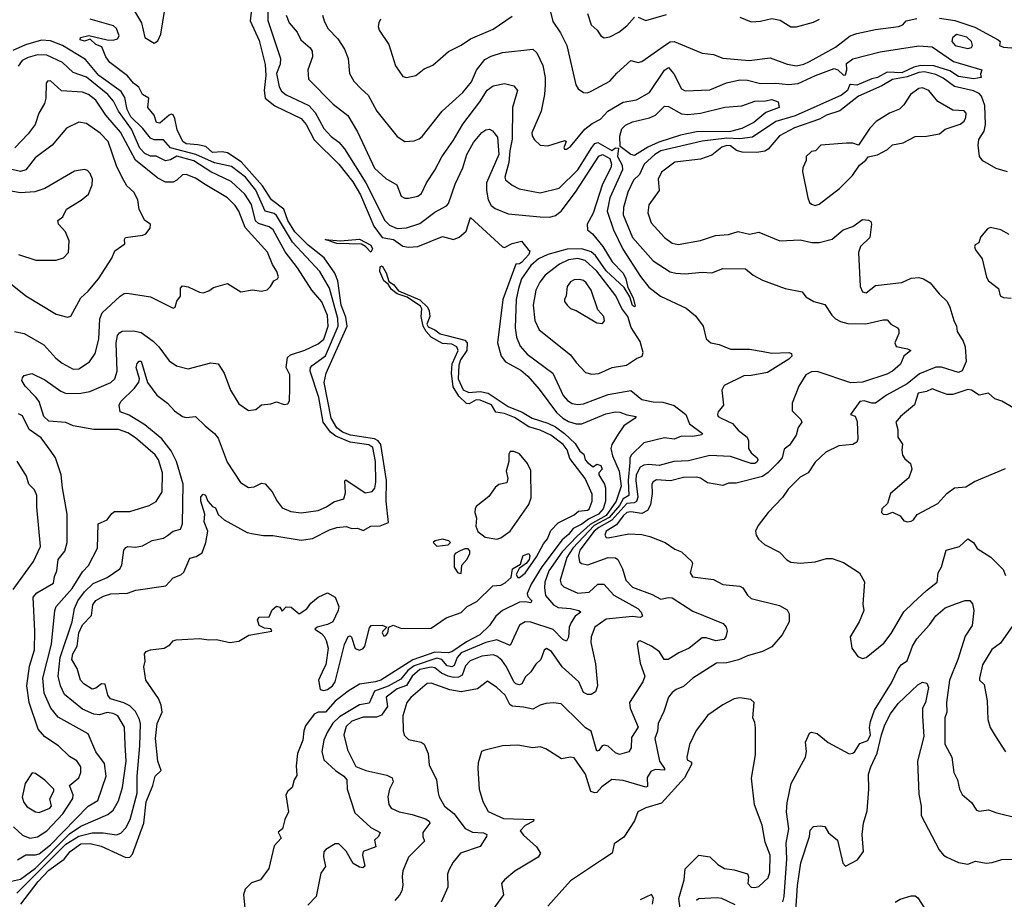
# Model space of a CAD drawing. Extents: x 1552294 to 1694791, y 811929 to 917222.
# Tile 305 of 643: x 1604141 to 1609369, y 889821 to 894491. Entities that reach past the tile are written whole.
import ezdxf

# ---------------------------------------------------------------- set-up
doc = ezdxf.new("R2010")
doc.units = 0

msp = doc.modelspace()

# ---------------------------------------------------------------- linework, layer by layer
at = {"layer": '0CON10XD'}
for points in [[(1604745.5, 894545), (1604787.1, 894475), (1604805, 894396.5), (1604855, 894366), (1604875, 894378.8), (1604890.6, 894415), (1604911.1, 894545)], [(1605371, 894545), (1605364.3, 894485), (1605411.5, 894381.5), (1605444.3, 894254.3), (1605447.2, 894195), (1605438.4, 894115), (1605444.3, 894075), (1605494.6, 894034.6), (1605635, 893966.5), (1605662.3, 893935), (1605705, 893853.1), (1605835, 893724.3), (1605910.4, 893630.4), (1605951.2, 893561.2), (1606021.8, 893395), (1606065, 893335.2), (1606125, 893325.1), (1606175, 893288.8), (1606205, 893283.4), (1606255, 893287.4), (1606385, 893340.8), (1606445, 893324.5), (1606474.1, 893335.9), (1606512.2, 893367.8), (1606535, 893441.2), (1606705, 893285.3), (1606715, 893281.2), (1606755, 893303.5), (1606805, 893315.6), (1606840.7, 893270.7), (1606850, 893265), (1606844.2, 893245), (1606805, 893201.4), (1606795, 893194.7), (1606775, 893194), (1606705.5, 893005), (1606678.1, 892775), (1606696.8, 892705), (1606720, 892675), (1606801.1, 892631.1), (1606838.5, 892598.5), (1606899.5, 892529.5), (1606990.4, 892405), (1607024.2, 892375), (1607055, 892358), (1607095, 892344.8), (1607125, 892345.7), (1607252.2, 892397.8), (1607305, 892408.7), (1607327.9, 892407.9), (1607365, 892393.2), (1607413.3, 892385), (1607408.8, 892375), (1607348.9, 892335), (1607318.5, 892291.5), (1607284.1, 892235), (1607278.9, 892215), (1607289.2, 892175), (1607323.3, 892095), (1607333.8, 892015), (1607308.4, 891935), (1607255, 891859.4), (1607169.6, 891810.4), (1607101, 891749), (1607021.1, 891665), (1606950.4, 891565), (1606928.9, 891505), (1606926.7, 891475), (1606933.4, 891433.4), (1606975, 891384), (1607000.4, 891370.4), (1607065, 891365.6), (1607110, 891355), (1607120.8, 891345), (1607090, 891325), (1607068.5, 891291.5), (1607059.1, 891265), (1607055, 891212.5), (1607045, 891191.2), (1607025, 891201.1), (1606973.2, 891253.2), (1606855, 891293.2), (1606823.8, 891295), (1606795, 891275.6), (1606745, 891169.4), (1606675, 891198.4), (1606615, 891184.8), (1606485, 891129.5), (1606463.2, 891105), (1606446.9, 891063.1), (1606435, 891054.6), (1606411.1, 891061.1), (1606382.4, 891095), (1606355, 891102), (1606235, 891061.1), (1606202.1, 891035), (1606165, 890989.3), (1606097.2, 890952.8), (1606024.4, 890925.6), (1605996.9, 890863.1), (1605945, 890853.4), (1605839.5, 890790.5), (1605803.8, 890756.2), (1605772.6, 890707.4), (1605756.5, 890665), (1605744.3, 890605), (1605755, 890561.6), (1605817.9, 890505), (1605861.8, 890475), (1605877.5, 890455), (1605879.5, 890405), (1605919.8, 890279.8), (1606005, 890202.3), (1606055, 890176.2), (1606046.7, 890155), (1606024.4, 890135), (1606031.1, 890098.9), (1605964.4, 890075), (1605960.6, 890055), (1605973.9, 889996.1), (1605962.3, 889987.7), (1605945, 889991.2), (1605911.8, 890011.8), (1605875, 890076.2), (1605835, 890115.4), (1605815, 890115.4), (1605765.8, 890085), (1605756.4, 890073.6), (1605753.9, 890046.1), (1605764.2, 889995), (1605739.5, 889960.5), (1605714.4, 889835), (1605670.6, 889789.4)], [(1605458.9, 894555), (1605457.6, 894487.6), (1605526.1, 894285), (1605524.4, 894255), (1605504.8, 894205), (1605517.9, 894135), (1605531.2, 894111.2), (1605555, 894091.6), (1605676.7, 894035), (1605708.8, 893998.8), (1605755, 893913.8), (1605795, 893870.9), (1605835, 893842), (1605866.1, 893806.1), (1605979.3, 893625), (1606079.8, 893425), (1606105, 893399.7), (1606145, 893382), (1606194.2, 893385.8), (1606265, 893410), (1606345, 893470), (1606407.4, 893502.6), (1606417.5, 893515), (1606452.2, 893617.8), (1606494.1, 893705), (1606515.3, 893775), (1606550.9, 893839.1), (1606595, 893892.9), (1606615, 893907.1), (1606635, 893910), (1606651.7, 893901.7), (1606677, 893867), (1606685.2, 893775), (1606619.5, 893625), (1606620, 893585), (1606627.8, 893535), (1606645, 893504.7), (1606665, 893488.8), (1606735, 893460.6), (1606904.8, 893444.8), (1606955, 893443.4), (1606985, 893451.6), (1607015, 893474.7), (1607091.9, 893575), (1607215, 893766.6), (1607235, 893775.6), (1607273.4, 893755), (1607282.5, 893725), (1607278.8, 893705), (1607235, 893617.3), (1607185.1, 893464.9), (1607153.7, 893405), (1607155, 893375.8), (1607182.3, 893355), (1607237.5, 893287.5), (1607285.9, 893205), (1607345.2, 893145), (1607359.9, 893115), (1607369.5, 893069.5), (1607398.9, 893015), (1607408.9, 892971.1), (1607405, 892966.2), (1607395, 892973.3), (1607379.7, 893019.7), (1607349.7, 893069.7), (1607255, 893158.7), (1607198.5, 893238.5), (1607175, 893259.5), (1607125, 893275.4), (1607047.3, 893272.7), (1606945, 893244.2), (1606895, 893221.5), (1606855, 893187.1), (1606805.7, 893115), (1606788.4, 893065), (1606777.6, 893005), (1606771.3, 892855), (1606779.5, 892805), (1606797.4, 892757.4), (1606835, 892716.2), (1606971.2, 892615), (1607026.2, 892496.2), (1607049.4, 892469.4), (1607075, 892453.8), (1607105, 892448.2), (1607135, 892451.3), (1607265, 892501.1), (1607385, 892522.8), (1607443.3, 892475), (1607505, 892461.9), (1607555, 892459.8), (1607615, 892443.5), (1607676.9, 892395), (1607697.3, 892345), (1607767.1, 892295), (1607762.2, 892287.8), (1607715, 892277.4), (1607655, 892280.5), (1607615, 892264.7), (1607565, 892271.2), (1607455, 892243.8), (1607389, 892181), (1607381.2, 892165), (1607380.4, 892140.4), (1607371.7, 892045), (1607374.9, 891965.1), (1607345, 891947.4), (1607325, 891911.8), (1607271.5, 891848.5), (1607191.7, 891805), (1607077.7, 891685), (1607045.2, 891635), (1607010.5, 891515), (1607015.3, 891495), (1607030.1, 891480.1), (1607105, 891446.1), (1607165, 891452.1), (1607210.4, 891495), (1607242.9, 891495), (1607295, 891435.4), (1607423.5, 891365), (1607440.9, 891345), (1607447.8, 891325), (1607435, 891317.3), (1607395, 891323.1), (1607255, 891307.5), (1607193.8, 891266.2), (1607174.7, 891215)], [(1606952.4, 894562.4), (1606971.5, 894481.5), (1607011.9, 894421.9), (1607045.4, 894355), (1607094.3, 894145), (1607106.2, 894125), (1607135, 894104), (1607155, 894103.8), (1607175, 894112), (1607274.4, 894165), (1607311.6, 894208.4), (1607385, 894274.4), (1607424.5, 894264.5), (1607445, 894270), (1607575, 894362), (1607595, 894373.9), (1607615, 894376), (1607765, 894314.4), (1607825, 894307.1), (1607875, 894287.1), (1608014.2, 894274.2), (1608125, 894288.6), (1608215, 894254.6), (1608265, 894246.8), (1608304, 894255), (1608335, 894269.3), (1608473.3, 894345), (1608550.6, 894405), (1608585, 894418.1), (1608685, 894439.6), (1608807.5, 894455), (1608830, 894465), (1608847.5, 894485), (1608905, 894498.5)], [(1605756.8, 892565), (1605768.3, 892615), (1605879, 892865), (1605871.9, 892911.9), (1605848.5, 892975), (1605830.1, 893105), (1605814.9, 893145), (1605757.8, 893227.8), (1605671.9, 893295), (1605601.4, 893365), (1605565.3, 893425), (1605543.3, 893485), (1605477.2, 893535), (1605430.1, 893610.1), (1605316.1, 893736.1), (1605245, 893784), (1605215, 893789.5), (1605165, 893786.6), (1605128.8, 893818.8), (1605086.2, 893826.2), (1605025, 893832.2), (1605006.3, 893845), (1604977, 893907), (1604965, 893967.5), (1604955, 893986.5), (1604945, 893989.6), (1604935, 893984.6), (1604885, 893941.9), (1604866.7, 893945), (1604855.3, 893985), (1604821.8, 894025), (1604825.8, 894075), (1604793.5, 894093.5), (1604773.9, 894133.9), (1604745, 894154.6), (1604712.5, 894192.5), (1604619.2, 894265), (1604598.4, 894295), (1604576.8, 894346.8), (1604545, 894359.2), (1604515, 894388.8), (1604485, 894378.2), (1604462, 894385), (1604462.9, 894397.1), (1604507.1, 894407.1), (1604605, 894383.8), (1604637.3, 894382.7), (1604660.6, 894389.4), (1604668.5, 894405), (1604655, 894444.5), (1604639.4, 894459.4), (1604514.9, 894494.9)], [(1605556.5, 894515), (1605571.1, 894475), (1605614.7, 894424.7), (1605634.3, 894384.3), (1605682.3, 894342.3), (1605692.9, 894325), (1605694.6, 894295), (1605670.6, 894225), (1605673.5, 894175), (1605805, 894043.5), (1605883.5, 893983.5), (1605935, 893895.7), (1606023.9, 893703.9), (1606085, 893647.8), (1606144, 893614), (1606165.4, 893555), (1606185, 893544.2), (1606205, 893543.2), (1606255, 893554.2), (1606275, 893569.1), (1606300, 893625), (1606345, 893692), (1606383, 893763), (1606445, 893851.1), (1606493.3, 893936.7), (1606584.7, 894055), (1606622.1, 894117.9), (1606655, 894140.4), (1606715, 894151.8), (1606765, 894140), (1606783.8, 894115), (1606758.1, 894025), (1606756.2, 893856.2), (1606742.7, 893795), (1606737.7, 893732.3), (1606716.9, 893655), (1606720.9, 893640.9), (1606755, 893612.2), (1606793.5, 893593.5), (1606905, 893572.9), (1607005, 893596.8), (1607105.1, 893694.9), (1607178, 893812), (1607195, 893833.2), (1607210.9, 893839.1), (1607285, 893797.1), (1607305, 893811.6), (1607320, 893810), (1607314.9, 893765), (1607339, 893719), (1607342.3, 893695), (1607273.8, 893545), (1607259.8, 893475), (1607293.8, 893375), (1607343.6, 893273.6), (1607437.1, 893127.1), (1607481, 893071), (1607543.8, 893023.8), (1607679.4, 892959.4), (1607728.3, 892918.3), (1607769.2, 892865), (1607786.6, 892796.6), (1607811.2, 892775), (1607855, 892767.5), (1607915, 892741.5), (1608015, 892741.5), (1608088.9, 892728.9), (1608135, 892721.6), (1608225, 892724.8), (1608239.1, 892719.1), (1608240.2, 892705), (1608225, 892689.5), (1608111.3, 892618.7), (1608025, 892601.5), (1607985, 892599.7), (1607881.7, 892548.3), (1607868.6, 892525), (1607877.5, 892445), (1607850.3, 892409.7), (1607845.8, 892395), (1607850, 892385), (1607866, 892375), (1607925, 892346.9), (1607955, 892312.1), (1608002.7, 892275), (1608009.7, 892255), (1608010.7, 892215), (1608025, 892191.9), (1608055.7, 892165), (1608060, 892155), (1608055, 892141.5), (1608045, 892134.8), (1608025, 892134.4), (1607915, 892171.6), (1607805, 892177.8), (1607691.8, 892148.2), (1607613.6, 892146.4), (1607536.1, 892123.9), (1607480.8, 892129.2), (1607455, 892126.1), (1607435, 892116), (1607414.4, 892075.6), (1607411.5, 892045), (1607423.7, 891956.3), (1607416.1, 891933.9), (1607404.1, 891925.9), (1607365, 891922.3), (1607285.4, 891834.6), (1607215, 891795.6), (1607191.8, 891775), (1607114.1, 891675), (1607107.2, 891647.2), (1607113.4, 891613.4), (1607123.3, 891603.3), (1607157.1, 891597.1), (1607265, 891635.7), (1607304.4, 891634.4), (1607316, 891625), (1607341.5, 891575), (1607358.8, 891515), (1607395, 891478.2), (1607499.2, 891439.2), (1607545, 891414.7), (1607585, 891423.2), (1607605, 891420.9), (1607715, 891350.6), (1607875.5, 891285.5), (1607891.9, 891265), (1607897.5, 891245), (1607890, 891215), (1607878.8, 891201.2), (1607836.3, 891193.7), (1607785, 891208.7), (1607765, 891208.5), (1607695.3, 891154.7), (1607640.1, 891129.9), (1607584.4, 891094.4), (1607563.3, 891095), (1607538.6, 891135), (1607495.8, 891165), (1607435, 891193.3), (1607425, 891190), (1607420, 891175), (1607435.8, 891075), (1607460, 891005), (1607449.2, 890975), (1607378.4, 890865), (1607382, 890835), (1607423.8, 890735), (1607390.1, 890679.9), (1607387.2, 890625), (1607375, 890603.3), (1607325, 890588.9), (1607305, 890599.1), (1607265, 890634.6), (1607245, 890639.6), (1607233.5, 890636.5), (1607215, 890610.5), (1607205, 890608.1), (1607174.4, 890714.4), (1607145, 890732.2), (1607114, 890764), (1607015, 890858), (1606975, 890864.2), (1606935, 890860), (1606905, 890851.9), (1606865, 890830), (1606815, 890841.5), (1606755, 890846.2), (1606743.8, 890855), (1606718.1, 890905), (1606675, 890946), (1606625, 890978.8), (1606570.8, 890939.3), (1606485, 890922), (1606425, 890932.5), (1606325, 890968.5), (1606305, 890966.4), (1606217.8, 890892.2), (1606196.4, 890865), (1606175.4, 890795), (1606177.1, 890715), (1606182.4, 890692.4), (1606205, 890668.6), (1606273.3, 890655), (1606288.1, 890645), (1606308.9, 890595), (1606314.2, 890535), (1606354.4, 890455), (1606363.2, 890386.8), (1606368.1, 890365), (1606396.1, 890316.1), (1606446.6, 890276.6), (1606506.2, 890196.2), (1606545, 890176.9), (1606603.5, 890173.5), (1606621.4, 890165), (1606620, 890155), (1606585, 890102), (1606480.6, 890065), (1606442.8, 890017.2), (1606419.1, 889975), (1606412.2, 889955), (1606414.3, 889885.7), (1606378.6, 889805)], [(1605748.5, 894515), (1605757.5, 894485), (1605777.5, 894445), (1605829.4, 894389.4), (1605864.5, 894335), (1605884.4, 894285), (1605891.9, 894205), (1605914.4, 894165), (1605953.7, 894123.7), (1605990.6, 894090.6), (1606037.3, 894005), (1606145, 893870.8), (1606185, 893844.4), (1606235, 893847.8), (1606262, 893858), (1606278, 893872), (1606384.2, 894005.8), (1606493.8, 894105), (1606538.9, 894161.1), (1606566.3, 894223.7), (1606610.3, 894279.7), (1606645, 894298), (1606705, 894317.5), (1606865, 894334.4), (1606886.5, 894315), (1606918, 894248), (1606930.7, 894185), (1606930.7, 894145), (1606928, 894095), (1606909.7, 894005), (1606860.5, 893890.5), (1606861.8, 893875), (1606873.8, 893853.8), (1606905, 893825.4), (1606945, 893821.5), (1607035, 893850), (1607042.5, 893845), (1607030.7, 893810.7), (1607034, 893804), (1607045, 893804.2), (1607065, 893818.8), (1607140.7, 893909.3), (1607180, 893940), (1607225, 893963.3), (1607264, 894006), (1607345, 894053.3), (1607415, 894066.1), (1607485, 894105.5), (1607565, 894223.4), (1607585, 894236.9), (1607614.4, 894204.4), (1607654.7, 894125), (1607675, 894113.2), (1607805, 894119.3), (1607893.2, 894156.8), (1607965, 894171.6), (1608005, 894171.1), (1608075, 894153.3), (1608155.3, 894154.7), (1608223.3, 894146.7), (1608275, 894151.9), (1608365.4, 894195.4), (1608465, 894232.3), (1608485, 894225.9), (1608515, 894196.1), (1608525, 894197.9), (1608533.4, 894225), (1608531.6, 894258.4), (1608565, 894282.9), (1608709.5, 894320.5), (1608915, 894351.8), (1608985, 894347.8), (1609099.1, 894269.1), (1609250, 894225), (1609243, 894203), (1609246.7, 894185), (1609207.7, 894177.7), (1609125, 894189.6), (1609079.4, 894219.4), (1608995, 894246.9), (1608925, 894247.9), (1608888.8, 894238.8), (1608825, 894210.1), (1608747.2, 894212.8), (1608695, 894184), (1608665, 894177.5), (1608585, 894143.5), (1608552.9, 894147.1), (1608546.3, 894143.7), (1608536.1, 894115), (1608505, 894090.1), (1608258.9, 893981.1), (1608155, 893950.6), (1608031.9, 893868.1), (1607965, 893858.9), (1607895, 893861.9), (1607763.9, 893846.1), (1607545, 893794.9), (1607512.9, 893775), (1607455.8, 893725), (1607431.1, 893668.9), (1607400, 893640), (1607369.8, 893575), (1607346.1, 893495), (1607344.4, 893455), (1607393.9, 893335), (1607505, 893211.5), (1607595, 893153.5), (1607625.5, 893145.5), (1607675, 893142.1), (1607765, 893150.5), (1607815, 893148.2), (1607875, 893170.4), (1607995, 893169.1), (1608035.4, 893135.4), (1608085, 893108.5), (1608205, 893064), (1608295, 893045.8), (1608315, 893020), (1608356.7, 892995), (1608415, 892980), (1608452.4, 892922.4), (1608473.1, 892903.1), (1608498.7, 892888.7), (1608537.9, 892877.9), (1608634, 892876), (1608725, 892897.1), (1608746.9, 892896.9), (1608766.2, 892875), (1608802.5, 892855), (1608808.8, 892845), (1608809.2, 892825), (1608787.5, 892775), (1608795, 892756.2), (1608854.6, 892744.6), (1608872.5, 892735), (1608835, 892705.5), (1608817.2, 892662.8), (1608774.6, 892625), (1608745, 892609.8), (1608615, 892566.9), (1608553.4, 892563.4), (1608375, 892623.6), (1608345, 892621.5), (1608315, 892606.1), (1608277.8, 892545), (1608241.6, 892455), (1608242.5, 892415), (1608288.6, 892368.6), (1608294.3, 892355), (1608274.1, 892325.9), (1608264.5, 892285), (1608227.5, 892232.5), (1608199.6, 892210.4), (1608188.4, 892165), (1608163.9, 892136.1)], [(1606056.2, 894495), (1606048, 894475), (1606044, 894455), (1606050, 894435), (1606100.3, 894360.3), (1606135.7, 894245.7), (1606175, 894190), (1606195, 894184), (1606245, 894196), (1606289.1, 894230.9), (1606335, 894249.2), (1606375, 894286), (1606417.9, 894322.1), (1606485, 894355.7), (1606535, 894390.5), (1606655, 894440.4), (1606755, 894510.8)], [(1607155, 894523.8), (1607175.7, 894465), (1607207.5, 894435), (1607225.6, 894405.6), (1607245, 894395.8), (1607275, 894400), (1607322, 894425), (1607365, 894458.5), (1607405, 894504.4)], [(1607425, 894505.6), (1607465, 894486.5), (1607575, 894518.2)], [(1607964.2, 894504.2), (1608025, 894480), (1608075, 894482.9), (1608135, 894498.1), (1608178.2, 894488.2), (1608235, 894454.3), (1608265, 894453.5), (1608355, 894478.9), (1608387.5, 894495)], [(1609025, 894499.6), (1609106.3, 894486.3), (1609211.8, 894451.8), (1609336.7, 894385), (1609346.7, 894375), (1609342.5, 894355), (1609363.8, 894345), (1609475, 894337.3)], [(1604065, 889910.8), (1604145, 889928), (1604225, 889985.4), (1604405, 890168.8), (1604465, 890208.5), (1604608.8, 890271.2), (1604637.3, 890295), (1604665, 890342.9), (1604687, 890415), (1604706.8, 890555), (1604700.7, 890640.7), (1604698.1, 890735), (1604661.3, 890795), (1604637, 890807), (1604605, 890813), (1604565, 890799.6), (1604535, 890803.1), (1604475, 890830), (1604378.9, 890908.9), (1604358, 890955), (1604345.6, 891005), (1604355.2, 891105), (1604418.5, 891295), (1604431, 891365), (1604449.6, 891405), (1604485, 891454.3), (1604531.7, 891498.3), (1604605, 891529.8), (1604672.2, 891575), (1604683.5, 891595), (1604693.8, 891675), (1604705, 891689.5), (1604715, 891694.5), (1604755, 891691.5), (1604792.4, 891697.6), (1604845, 891726.7), (1604905, 891739.2), (1604925, 891751.8), (1604955, 891775.6), (1604995, 891787.1), (1605005.3, 891814.7), (1605009, 892025), (1604972.8, 892145), (1604945, 892201.6), (1604895, 892266.2), (1604805, 892339.8), (1604722.1, 892392.1), (1604675, 892409.2), (1604668.8, 892445), (1604677.8, 892465), (1604750.8, 892535), (1604772.9, 892567.1), (1604777.5, 892585), (1604759.4, 892645), (1604765, 892665.4), (1604775, 892677.5), (1604785, 892677.9), (1604820, 892565), (1604868.1, 892498.1), (1604925.8, 892455.8), (1604963.3, 892415), (1605005, 892384.4), (1605025, 892379.5), (1605075, 892384.3), (1605125, 892335.8), (1605175, 892294.3), (1605195, 892269.2), (1605242, 892142), (1605313.4, 892033.4), (1605355, 892007.5), (1605385, 892011.4), (1605425, 892030.8), (1605445, 892027.5), (1605481.1, 891985), (1605507.1, 891935), (1605535, 891900), (1605580.9, 891880.9), (1605635, 891872.5), (1605725.7, 891885.7), (1605770, 891905), (1605808.3, 891931.7), (1605862.6, 891947.4), (1605871.2, 891978.8), (1605868, 892042), (1605872.2, 892047.8), (1605975, 891979.2), (1606012.9, 891987.1), (1606026.8, 892003.2), (1606031.7, 892035), (1606030, 892145), (1606015, 892219.5), (1605995, 892233.8), (1605895, 892248.8), (1605819.3, 892279.3), (1605790.6, 892300.6), (1605751.7, 892355), (1605729.9, 892485), (1605682.7, 892625), (1605685.2, 892644.8), (1605693.2, 892655), (1605765, 892705.8), (1605831.6, 892865), (1605829.6, 892905), (1605785, 893066.4), (1605734.3, 893155), (1605589.6, 893309.6), (1605505, 893451.1), (1605491.8, 893461.8), (1605443.9, 893475), (1605395, 893586.2), (1605339.8, 893655), (1605265, 893712.7), (1605175, 893730.7), (1605076.4, 893776.4), (1604941.9, 893811.9), (1604903.6, 893853.6), (1604855, 893854.4), (1604835, 893863.2), (1604795, 893912.9), (1604731.4, 893975), (1604711.8, 894015), (1604698.4, 894078.4), (1604679.4, 894109.4), (1604560.8, 894195), (1604490.6, 894280.6), (1604367.7, 894355), (1604305, 894379.4), (1604257.2, 894382.8), (1604171.9, 894358.1), (1604105, 894328.2)], [(1609175, 894338.4), (1609195, 894343.3), (1609199.4, 894355), (1609194.4, 894375), (1609169.1, 894399.1), (1609115, 894412), (1609093, 894395), (1609090, 894375), (1609108.2, 894355), (1609175, 894338.4)], [(1604129.7, 890030.3), (1604173.3, 890056.7), (1604225, 890056.5), (1604245, 890062.5), (1604305, 890109.6), (1604504.8, 890315), (1604555.6, 890345), (1604599.8, 890475), (1604591.3, 890541.3), (1604545, 890603.5), (1604505, 890699.6), (1604345, 890787.7), (1604306.6, 890835), (1604271.4, 890915), (1604264.4, 890995.6), (1604310, 891175), (1604326.7, 891355), (1604335, 891376.2), (1604418.9, 891471.1), (1604475, 891558.8), (1604506.8, 891593.2), (1604554.4, 891685), (1604558, 891815), (1604605, 891835.8), (1604630, 891870), (1604645, 891880), (1604725, 891880.4), (1604827.4, 891912.6), (1604865, 891933.1), (1604897.1, 891985), (1604898.8, 892085), (1604878.1, 892155), (1604860.7, 892180.7), (1604755, 892270.7), (1604715, 892297.5), (1604665, 892315.2), (1604535, 892316.3), (1604425, 892334.8), (1604385, 892352.1), (1604295, 892359.5), (1604268.8, 892385), (1604244.3, 892464.3), (1604226.8, 892486.8), (1604169.5, 892545), (1604152, 892575), (1604155, 892590.6), (1604165, 892601.8), (1604205, 892612.5), (1604275, 892578.8), (1604358.3, 892518.3), (1604387.2, 892507.2), (1604465, 892509), (1604513.2, 892516.8), (1604625, 892565.4), (1604645.4, 892585), (1604658.7, 892625), (1604653, 892775), (1604660.4, 892815), (1604670.5, 892829.5), (1604685, 892836.7), (1604745, 892839.1), (1604785, 892830.5), (1604849.4, 892785), (1604879.5, 892755), (1604935, 892680), (1604973, 892653), (1605035, 892637.5), (1605155, 892670), (1605194.2, 892664.2), (1605225.6, 892615), (1605260.6, 892525), (1605305, 892452), (1605355, 892415.8), (1605395, 892422), (1605425, 892446), (1605475, 892451.2), (1605505, 892462.5), (1605545, 892447.5), (1605565, 892452.5), (1605573, 892467), (1605575.7, 892534.3), (1605574.3, 892605), (1605555.6, 892645), (1605562.5, 892697.5), (1605578.3, 892711.7), (1605655, 892736.2), (1605725, 892769.7), (1605755, 892795.4), (1605778.8, 892865), (1605775, 892920), (1605745, 892993.2), (1605692.7, 893055), (1605615.8, 893174.2), (1605549.5, 893259.5), (1605486.1, 893375), (1605465, 893391.4), (1605409, 893409), (1605392.7, 893422.7), (1605370.9, 893510.9), (1605336.5, 893565), (1605263.1, 893633.1), (1605155, 893683), (1605065, 893742.4), (1604975, 893766.8), (1604942.2, 893747.8), (1604915, 893742.6), (1604865, 893766.9), (1604835, 893766.8), (1604805, 893780.3), (1604778.8, 893808.8), (1604735, 893910.7), (1604666.2, 894005), (1604638.8, 894058.8), (1604607.9, 894095), (1604495, 894187.1), (1604425, 894210.8), (1604367.5, 894265), (1604285, 894302.6), (1604234.8, 894305.2), (1604185, 894290.9), (1604154, 894275), (1604132, 894245)], [(1609385, 893683.3), (1609325, 893702), (1609255, 893742.9), (1609237.5, 893765), (1609230.2, 893825), (1609234.1, 893855), (1609261.2, 893898.8), (1609269.6, 893935), (1609266.2, 894035), (1609248.2, 894085), (1609235, 894098.8), (1609205, 894113.4), (1609105, 894137), (1609045, 894180.4), (1609005, 894201.2), (1608945, 894214.7), (1608915, 894211.8), (1608852.6, 894187.4), (1608775, 894174.5), (1608719.1, 894140.9), (1608595, 894084.8), (1608495, 894007.6), (1608425, 893984.2), (1608386.8, 893963.2), (1608255, 893916.6), (1608175.6, 893875), (1608115.6, 893804.4), (1608097, 893793), (1608055, 893786.8), (1607977.3, 893787.3), (1607946.2, 893796.2), (1607915, 893821.9), (1607895, 893823.5), (1607869.2, 893815), (1607815, 893771.5), (1607755, 893750.3), (1607619.2, 893735), (1607548.5, 893681.5), (1607530.6, 893645), (1607536, 893584), (1607481.9, 893508.1), (1607475.3, 893465.3), (1607493.6, 893413.6), (1607565, 893334.4), (1607606, 893305), (1607637.6, 893297.6), (1607755, 893318.9), (1607835.3, 893344.7), (1607905, 893350.4), (1607955, 893366.7), (1608015, 893352.2), (1608065, 893362.9), (1608176.8, 893316.8), (1608285, 893321.9), (1608347.6, 893307.6), (1608385, 893308.5), (1608455, 893326.7), (1608512.5, 893375), (1608565, 893393.1), (1608615, 893430.9), (1608647.4, 893427.4), (1608659.3, 893419.3), (1608664.3, 893405), (1608655.4, 893335), (1608605, 893286.9), (1608594.4, 893255), (1608604.3, 893074.3), (1608615, 893046), (1608635, 893041.1), (1608685, 893079.2), (1608825, 893095.3), (1608875, 893119.5), (1608915, 893122), (1608940, 893115), (1608975, 893094.3), (1609022.9, 893035), (1609065.4, 892995.4), (1609080, 892965), (1609100, 892895), (1609115.8, 892865), (1609119.2, 892835), (1609150.8, 892785), (1609161.2, 892755), (1609166.2, 892676.2), (1609145, 892626.2), (1609125, 892618.3), (1609035, 892647), (1609005, 892646.1), (1608918.1, 892611.9), (1608852.8, 892557.2), (1608742.5, 892497.5), (1608685, 892455.9), (1608664.7, 892454.7), (1608625, 892468.2), (1608602, 892465), (1608552.5, 892395), (1608576.4, 892386.4), (1608588.1, 892358.1), (1608590.4, 892265), (1608585, 892247.5), (1608565, 892236.4), (1608490.8, 892229.2), (1608422, 892195), (1608365, 892141.9), (1608328.1, 892085), (1608285, 892062.9), (1608221, 891999), (1608190.4, 891955), (1608115.6, 891875), (1608061.4, 891805), (1608048.1, 891775), (1608051.9, 891755), (1608064, 891734), (1608094.7, 891704.7), (1608174.5, 891664.5), (1608213.8, 891623.8), (1608235, 891611.1), (1608285, 891605.8), (1608365, 891613.3), (1608425, 891630), (1608455, 891630.6), (1608515, 891608.9), (1608600, 891555), (1608625.8, 891505.8), (1608617.5, 891387.5), (1608622.5, 891355), (1608597.5, 891295), (1608551.2, 891215), (1608560, 891155), (1608590.3, 891110.3), (1608615, 891098.8), (1608635.7, 891104.3), (1608729.1, 891180.9), (1608767.3, 891232.7), (1608835, 891348), (1608885, 891394.4)], [(1604675, 893023.8), (1604695, 893036.9), (1604711.2, 893038.8), (1604835, 893019.4), (1604955, 892960), (1604966.2, 892965), (1604975, 892997.5), (1604995, 893023.3), (1604994.2, 893065.8), (1605005, 893078), (1605035, 893072.9), (1605095, 893044.4), (1605115, 893041.4), (1605145, 893051.9), (1605170.3, 893069.7), (1605245, 893090), (1605315, 893045.6), (1605376.8, 893056.8), (1605425, 893050), (1605455, 893057.5), (1605473.3, 893075), (1605490, 893105), (1605510, 893115), (1605514.1, 893125.9), (1605506.9, 893155), (1605482.2, 893192.2), (1605456.7, 893256.7), (1605338.1, 893388.1), (1605304.8, 893475), (1605285.7, 893505.7), (1605245, 893545.3), (1605125.5, 893615.5), (1605075, 893650.2), (1605025, 893670), (1605005, 893668.2), (1604975, 893638.9), (1604955, 893628.7), (1604915, 893627.9), (1604875, 893649.4), (1604755.1, 893745.1), (1604675.2, 893895), (1604598.6, 893985), (1604544.7, 894065), (1604505.5, 894095), (1604475, 894106.9), (1604363.4, 894113.4), (1604305, 894167.1), (1604287.5, 894165), (1604281.2, 894155), (1604279.4, 894075), (1604272.7, 894047.3), (1604242.1, 893995), (1604222, 893935), (1604185.4, 893885), (1604115, 893810.8)], [(1608365, 893505.7), (1608385, 893511.4), (1608494.2, 893595), (1608561.9, 893665), (1608600.5, 893719.5), (1608633.3, 893745), (1608646.4, 893763.6), (1608695, 893773.8), (1608748.3, 893801.7), (1608775, 893826.2), (1608831.7, 893838.3), (1608895, 893871.9), (1608955, 893872.9), (1609025, 893886.2), (1609055, 893910), (1609135, 893937.5), (1609155, 893953.3), (1609165, 893972.5), (1609166, 893995), (1609155, 894008), (1609095, 894011.2), (1609016.7, 894056.7), (1608968.8, 894115), (1608935, 894129.2), (1608915, 894125.6), (1608870, 894095), (1608835, 894040), (1608813, 894017), (1608760, 893995), (1608688.8, 893951.2), (1608654.6, 893915.4), (1608595, 893825.8), (1608564.5, 893835.5), (1608530, 893835), (1608395, 893826), (1608365.4, 893794.6), (1608345, 893790.8), (1608316.2, 893765), (1608316.1, 893743.9), (1608298.8, 893705), (1608297.5, 893685), (1608325.5, 893545), (1608335, 893520.8), (1608345, 893511.9), (1608365, 893505.7)], [(1607405, 893771.2), (1607385, 893775.2), (1607328.3, 893818.3), (1607326.9, 893873.1), (1607338.6, 893911.4), (1607358.3, 893931.7), (1607395, 893948.7), (1607485, 893970.5), (1607516.2, 893983.8), (1607565, 894031.9), (1607585, 894030.9), (1607655, 893992), (1607688, 893988), (1607755, 893995.7), (1607885, 894027.2), (1607975, 894033.5), (1608045, 894059.1), (1608100.2, 894059.8), (1608135, 894068.1), (1608168.8, 894055), (1608172.5, 894025), (1608102.1, 893997.9), (1608039.6, 893945), (1607975, 893914.1), (1607915, 893898), (1607735, 893896.8), (1607648.8, 893878.8), (1607535, 893841.9), (1607475.5, 893814.5), (1607405, 893771.2)], [(1604075, 893105.6), (1604174.2, 893025), (1604335, 892927.1), (1604395, 892912.5), (1604412.7, 892917.3), (1604465, 893014.2), (1604505, 893049.4), (1604559.5, 893115), (1604629.5, 893225), (1604645.7, 893265), (1604699.4, 893300.6), (1604697.1, 893325), (1604702, 893335), (1604795, 893347.5), (1604810, 893355), (1604833.3, 893385), (1604835.8, 893405), (1604804.5, 893424.5), (1604774.4, 893484.4), (1604768.5, 893535), (1604746.5, 893575), (1604710.1, 893610.1), (1604685, 893652.9), (1604655.3, 893715), (1604610.4, 893845), (1604568.6, 893888.6), (1604495, 893940), (1604455, 893947.9), (1604389.4, 893915), (1604312.5, 893825), (1604222.3, 893757.7), (1604173.3, 893695), (1604144.6, 893685.4), (1603990.1, 893720.1)], [(1604133.9, 893243.9), (1604225.7, 893214.3), (1604335, 893214.4), (1604373.8, 893226.2), (1604399.4, 893255), (1604403.6, 893316.4), (1604384.3, 893365), (1604346.2, 893405), (1604344, 893425), (1604370, 893445), (1604390, 893485), (1604467.6, 893532.4), (1604506, 893565), (1604525.6, 893614.4), (1604526.9, 893645), (1604515.5, 893675.5), (1604501.4, 893691.4), (1604485, 893695.7), (1604432, 893688), (1604275, 893595.6), (1604221.9, 893578.1), (1604145, 893572.9), (1603989.3, 893599.3)], [(1609395, 893351.2), (1609350, 893375), (1609295, 893388), (1609279.5, 893380.5), (1609243, 893337), (1609233, 893307), (1609213.6, 893296.4), (1609210, 893285), (1609215, 893270), (1609251.7, 893221.7), (1609274, 893125), (1609285.7, 893105.7), (1609338, 893065), (1609347.1, 893025), (1609365, 893016.7), (1609405, 893012.9)], [(1606005, 893257.1), (1605977.2, 893287.2), (1605955, 893298.9), (1605825, 893303.1), (1605762.5, 893325), (1605845, 893317.8), (1605945, 893326.2), (1606005, 893294.4), (1606013.6, 893275), (1606005, 893257.1)], [(1607178.8, 892608.8), (1607215, 892612.8), (1607286.7, 892645), (1607362.9, 892657.1), (1607415, 892691.9), (1607446.7, 892705), (1607451.9, 892725), (1607435, 892782.9), (1607387.7, 892857.7), (1607369.4, 892915), (1607338.5, 892958.5), (1607305.6, 893025), (1607205, 893156.7), (1607142.8, 893212.8), (1607105, 893223.9), (1607055, 893216.5), (1607007.4, 893192.6), (1606930.4, 893135), (1606902.1, 893097.9), (1606881.4, 893055), (1606866.8, 892975), (1606876.2, 892895), (1606898.2, 892845), (1607065, 892711.5), (1607095, 892671.9), (1607145, 892618.9), (1607178.8, 892608.8)], [(1604146, 889795), (1604238.1, 889915), (1604295, 889975.6), (1604376.7, 890033.3), (1604408.2, 890075), (1604465, 890114.8), (1604515, 890116.6), (1604572.6, 890102.6), (1604705, 890042.3), (1604725, 890043.9), (1604739.5, 890060.5), (1604800.4, 890225), (1604811.7, 890338.3), (1604848.5, 890425), (1604860.8, 890475), (1604891.2, 890505), (1604874.6, 890554.6), (1604861.1, 890675), (1604870.8, 890755), (1604896.5, 890815), (1604892, 890852), (1604877.6, 890887.6), (1604811.2, 890985), (1604800, 891055), (1604806.1, 891086.1), (1604803.8, 891125), (1604812.9, 891137.1), (1604835, 891145.8), (1604907.5, 891155), (1604937.3, 891172.7), (1604956.4, 891193.6), (1604971.7, 891198.3), (1605095, 891206.2), (1605145, 891198), (1605185, 891201.2), (1605255.8, 891184.2), (1605305, 891192), (1605357.2, 891222.8), (1605480, 891245), (1605475, 891257.5), (1605440.7, 891260.7), (1605412.5, 891275), (1605403.3, 891305), (1605411.7, 891318.3), (1605465, 891320), (1605481.7, 891358.3), (1605505, 891376.7), (1605521.2, 891371.2), (1605535, 891350), (1605555, 891373.3), (1605581.7, 891371.7), (1605625, 891336.7), (1605665, 891362.5), (1605687.1, 891392.9), (1605725, 891426), (1605775, 891447.5), (1605816.2, 891425), (1605835.4, 891375), (1605831.8, 891355), (1605802.9, 891295), (1605775, 891279.6), (1605720, 891265), (1605707.5, 891255), (1605743, 891233), (1605756.6, 891216.6), (1605768.8, 891195), (1605778.9, 891155), (1605765.9, 891065), (1605756.4, 891046.4), (1605728.1, 890985), (1605728.6, 890975), (1605735.6, 890935), (1605755, 890929.3), (1605775, 890934.5), (1605802.5, 890955), (1605815.2, 890975), (1605865, 891173.8), (1605885, 891216.2), (1605895, 891220), (1605902.3, 891212.3), (1605921.9, 891151.9), (1605945, 891144.3), (1605965, 891152.5), (1605974, 891165), (1605997.7, 891262.3), (1606006.1, 891273.9), (1606065, 891276), (1606090, 891265), (1606068.8, 891245), (1606066.2, 891235), (1606075, 891218.8), (1606085, 891221.2), (1606096.2, 891235), (1606100, 891265), (1606124.2, 891275.8), (1606168.3, 891258.3), (1606325, 891260), (1606405, 891314.6), (1606485.6, 891344.4), (1606516.2, 891375), (1606567.3, 891402.7), (1606652.5, 891485), (1606695, 891488), (1606718.9, 891501.1), (1606750, 891530), (1606757.5, 891575), (1606799.3, 891600.7), (1606806.7, 891625), (1606814.2, 891645.8), (1606845, 891657.5), (1606850, 891645), (1606846.2, 891625), (1606832.5, 891605), (1606792.5, 891577.5), (1606777.5, 891545), (1606785, 891530), (1606795, 891530), (1606825, 891552.2), (1606885, 891640), (1606921.7, 891708.2), (1606944, 891735), (1606960.9, 891779.1), (1607000.1, 891819.9), (1607085, 891863.2), (1607107.8, 891882.2), (1607155, 891886.8), (1607165, 891893.2), (1607180.7, 891935), (1607181.2, 891971.2), (1607142.9, 892055), (1607062.3, 892162.3), (1607047.4, 892207.4), (1607026.5, 892236.5), (1606960.9, 892285), (1606905, 892311.9), (1606845, 892330.4), (1606768.5, 892378.5), (1606715, 892399.6), (1606668.3, 892408.3), (1606645.6, 892445.6), (1606585, 892471.4), (1606565, 892472.8), (1606527.7, 892452.3), (1606513.3, 892453.3), (1606472.4, 892492.4), (1606442.7, 892542.7), (1606433.2, 892615), (1606437.7, 892665), (1606468.4, 892735), (1606461.5, 892755), (1606435, 892768.2), (1606385, 892772.5), (1606325.5, 892805), (1606298.8, 892835), (1606283.3, 892865), (1606272.5, 892915), (1606275.9, 892955.9), (1606269.5, 892969.5), (1606198.9, 893018.9), (1606144.4, 893035), (1606115, 893058.8), (1606097.9, 893087.9), (1606075, 893105.7), (1606052.3, 893155), (1606055, 893180), (1606065, 893184.2), (1606087.4, 893147.4), (1606100.6, 893100.6), (1606126.2, 893085), (1606152, 893052), (1606265, 893003.1), (1606306.9, 892965), (1606315.6, 892945.6), (1606318.5, 892915), (1606302.7, 892875), (1606310, 892860), (1606345, 892844.5), (1606372.8, 892822.8), (1606408, 892815), (1606505, 892789.1), (1606516, 892776), (1606514.3, 892735), (1606481.8, 892685), (1606472.4, 892657.6), (1606468.8, 892585), (1606495, 892525.4), (1606525, 892511.1), (1606585, 892517.3), (1606627.7, 892507.7), (1606735, 892437.9), (1606807.9, 892407.9), (1606862, 892375), (1606945, 892349.3), (1606985, 892329.3), (1607034, 892295), (1607090.7, 892240.7), (1607115, 892200), (1607136.7, 892185), (1607143.8, 892155), (1607155, 892140.6), (1607185, 892116.7), (1607205, 892131.2), (1607226.9, 892125), (1607233.8, 892105), (1607216.7, 892085), (1607216.2, 892075), (1607245.9, 892025.9), (1607251.6, 892005), (1607251.2, 891935), (1607238.8, 891895), (1607214.3, 891865), (1607161.1, 891838.9), (1607125, 891812.4), (1607080.4, 891789.6), (1607055, 891757.3), (1607021.1, 891728.9), (1606913.3, 891586.7), (1606857, 891495), (1606834.8, 891445), (1606838.5, 891428.5), (1606859.2, 891405), (1606855.4, 891394.6), (1606825, 891401.2), (1606795, 891399.3), (1606705, 891354.1), (1606669.5, 891325), (1606634.5, 891275), (1606583.3, 891225), (1606512.4, 891187.6), (1606435, 891134.9), (1606415, 891128.7), (1606345, 891132.3), (1606227.6, 891092.4), (1606058.9, 890985), (1606030, 890975), (1605945, 890963.3), (1605885.5, 890925.5), (1605816.6, 890873.4), (1605765, 890814.2), (1605725, 890813.9), (1605705, 890803.6), (1605658.3, 890741.7), (1605649.1, 890715), (1605645, 890666.2), (1605615.2, 890595), (1605608.8, 890528.8), (1605612.4, 890477.6), (1605598, 890455), (1605588, 890415), (1605564.4, 890395.6), (1605554.5, 890375.5), (1605568, 890285), (1605548.8, 890245), (1605536.7, 890195), (1605513, 890177), (1605528.8, 890145), (1605491.9, 890105), (1605463.8, 889985), (1605418.8, 889925), (1605371.5, 889908.5), (1605338.1, 889875), (1605328.9, 889845), (1605335.7, 889775)], [(1607235, 892878), (1607246.7, 892893.3), (1607241.5, 892915), (1607210.8, 892950.8), (1607175.6, 893055), (1607147.8, 893095), (1607135, 893106.7), (1607115, 893111.9), (1607085, 893110.6), (1607065, 893100), (1607047.1, 893075), (1607042, 893025), (1607033.8, 893005), (1607033.8, 892995), (1607047.5, 892975), (1607065, 892957.5), (1607095, 892947.5), (1607205, 892881.4), (1607235, 892878)], [(1604113.4, 892836.6), (1604165, 892825.5), (1604268.6, 892765), (1604332.2, 892695), (1604366.9, 892666.9), (1604425, 892635.6), (1604455, 892638.1), (1604511.9, 892675), (1604540.7, 892719.3), (1604560.6, 892795), (1604566.9, 892903.1), (1604578, 892935), (1604675, 893023.8)], [(1604125, 889854.3), (1604261.1, 889988.9), (1604385, 890113.8), (1604455, 890156), (1604525, 890173.2), (1604583.5, 890173.5), (1604655, 890163.7), (1604677.7, 890172.3), (1604705, 890200.9), (1604728.1, 890245), (1604765, 890384), (1604763.8, 890475), (1604779.5, 890635), (1604782.4, 890752.4), (1604776.7, 890775), (1604755, 890817.5), (1604725, 890847.6), (1604693.6, 890863.6), (1604623.7, 890885), (1604609.6, 890905), (1604593.8, 890963.8), (1604575, 890964.6), (1604545, 890941.9), (1604525, 890936.6), (1604481.8, 890965), (1604464, 890985), (1604446.5, 891046.5), (1604418.2, 891095), (1604422.1, 891125), (1604445.3, 891165), (1604455, 891235.6), (1604475, 891279.1), (1604521.9, 891328.1), (1604529.6, 891385), (1604545, 891406.6), (1604585, 891430.3), (1604625, 891442.4), (1604713.4, 891446.6), (1604757.4, 891462.6), (1604916, 891485), (1604955, 891527.5), (1604995.6, 891544.4), (1605011.9, 891558.1), (1605045, 891631.9), (1605078.5, 891641.5), (1605109.1, 891660.9), (1605128.8, 891715), (1605140.4, 891775), (1605120, 891825), (1605124, 891865), (1605102.2, 891935), (1605102.7, 891957.3), (1605115, 891971.5), (1605127.3, 891967.3), (1605138.9, 891935), (1605165, 891906), (1605179.7, 891899.7), (1605194.2, 891864.2), (1605226.1, 891836.1), (1605347.8, 891767.8), (1605381.7, 891761.7), (1605435, 891752.7), (1605485, 891753.3), (1605635, 891727.6), (1605695, 891736.3), (1605785, 891783.4), (1605825, 891794.7), (1605875, 891800), (1605905, 891790), (1605935, 891790.8), (1605965, 891778.9), (1606005, 891801.4), (1606055, 891803.1), (1606098.7, 891821.3), (1606086.6, 891935), (1606087.6, 892045), (1606058.1, 892235), (1606044.4, 892254.4), (1606025, 892266.7), (1605897.2, 892285), (1605855, 892302), (1605824.9, 892325), (1605794.8, 892375.2), (1605756.8, 892565)], [(1609419.4, 892429.4), (1609355, 892466), (1609318.8, 892478.8), (1609285, 892507.5), (1609235, 892498), (1609195, 892524), (1609175, 892528.6), (1609095, 892501.2), (1609065, 892501.9), (1609025.8, 892515), (1608985, 892531.1), (1608955, 892517.9), (1608910.8, 892509.2), (1608892.8, 892447.2), (1608817.5, 892385), (1608792.2, 892355), (1608804.2, 892315), (1608804.3, 892274.3), (1608828.3, 892238.3), (1608824.3, 892205), (1608828.3, 892178.3), (1608840.2, 892160.2), (1608871.2, 892135), (1608877.1, 892105), (1608861.1, 892058.9), (1608763.8, 891975), (1608747.7, 891922.3), (1608718, 891895), (1608716, 891875), (1608725, 891866), (1608745, 891864.2), (1608775, 891876.7), (1608815, 891857.5), (1608835, 891831.2), (1608855, 891825.8), (1608875, 891829.2), (1608886, 891835), (1608905.7, 891864.3), (1609015, 891922), (1609064.3, 891975.7), (1609104.3, 892005.7), (1609165, 892011.9), (1609211.3, 892038.7), (1609375, 892108.8)], [(1604108.2, 890205), (1604155, 890161.9), (1604195, 890144.7), (1604235, 890153.4), (1604285, 890183.8), (1604370, 890275), (1604423.7, 890356.3), (1604425.2, 890375), (1604405.6, 890425), (1604454.3, 890465), (1604465.4, 890495), (1604465.4, 890525), (1604445, 890556.5), (1604405, 890580), (1604346.1, 890636.1), (1604273.4, 890683.4), (1604239.6, 890725), (1604191.6, 890865), (1604178, 890955), (1604192.1, 891057.9), (1604219.5, 891145), (1604221.7, 891245), (1604212.5, 891425), (1604231.2, 891448.8), (1604319.8, 891500.2), (1604325.3, 891534.7), (1604338.8, 891565), (1604344.6, 891625), (1604380, 891670), (1604393.3, 891715), (1604393.2, 891865), (1604367.5, 892005), (1604361.5, 892075), (1604330.4, 892165), (1604308.5, 892198.5), (1604255, 892271.9), (1604191.8, 892315), (1604155, 892387.8), (1604135, 892398.7)], [(1606675, 891733.8), (1606695, 891740.8), (1606745.5, 891775), (1606845, 891916.7), (1606857.3, 891952.7), (1606855, 892097.5), (1606837.5, 892135), (1606795, 892185.8), (1606765, 892199.2), (1606745, 892198.6), (1606737.1, 892185), (1606737.1, 892145), (1606724.4, 892095), (1606732.9, 892055), (1606727.5, 892032.5), (1606685, 892023.8), (1606665, 892008), (1606630.9, 891959.1), (1606565, 891906.9), (1606559.1, 891895), (1606557.7, 891875), (1606566.1, 891843.9), (1606562.3, 891802.3), (1606574, 891774), (1606613, 891743), (1606675, 891733.8)], [(1604105.9, 891465), (1604213.3, 891615), (1604250.4, 891695), (1604231.2, 891905), (1604231.2, 891965), (1604219.1, 891995), (1604190, 892025), (1604177.2, 892067.2), (1604126.9, 892146.9)], [(1608163.9, 892136.1), (1608115, 892086.9), (1608085, 892066.4), (1607945, 892030.6), (1607905, 892030.5), (1607875, 892017.9), (1607792.5, 892032.5), (1607755, 892056.2), (1607735, 892061.9), (1607665, 892060), (1607596.7, 892043.3), (1607521.5, 892048.5), (1607505, 892038), (1607497.5, 892025), (1607498.5, 891975), (1607490.3, 891915), (1607475, 891885.5), (1607445, 891869.3), (1607385, 891878.9), (1607365, 891874.8), (1607345, 891857.5), (1607310.5, 891809.5), (1607255.5, 891775), (1607248.2, 891755), (1607255, 891741.9), (1607265, 891739.5), (1607375, 891760.8), (1607445, 891757.2), (1607486.7, 891746.7), (1607568.8, 891715), (1607619.7, 891679.7), (1607654.2, 891665), (1607710, 891615), (1607713.3, 891603.3), (1607700.7, 891555), (1607713, 891533), (1607825, 891518.2), (1607875, 891493.1), (1607965, 891484.3), (1607980, 891475), (1608005.6, 891435), (1608025, 891418.5), (1608175, 891381.1), (1608215, 891357.5), (1608226.6, 891336.6), (1608227.1, 891295), (1608188.6, 891225), (1608135, 891161.9), (1608085, 891136.9), (1608005, 891114.4), (1607958.3, 891091.7), (1607895, 891077.1), (1607840.8, 891075), (1607715, 890995.4), (1607665, 890950), (1607626.2, 890935), (1607605, 890919.2), (1607585, 890893.3), (1607561.1, 890818.9), (1607531.2, 890755), (1607526.8, 890713.2), (1607513.8, 890675), (1607537.3, 890555), (1607564.6, 890515), (1607564.3, 890505.7), (1607515, 890509.5), (1607491.4, 890498.6), (1607472.8, 890467.2), (1607475, 890419.4), (1607465, 890416.7), (1607345, 890451.7), (1607285, 890456.7), (1607231.7, 890418.3), (1607205, 890388), (1607195, 890385.7), (1607173.9, 890393.9), (1607145.5, 890485.5), (1607085, 890572.2), (1607064.8, 890575.2), (1607017.1, 890567.1), (1606935, 890619.2), (1606905, 890630), (1606865, 890624.6), (1606785, 890638.9), (1606704.7, 890635.3), (1606605, 890611.2), (1606593.3, 890605), (1606574.4, 890545), (1606572.9, 890515), (1606580.6, 890405), (1606599.5, 890340.5), (1606627.8, 890287.8), (1606710.1, 890250.1), (1606870, 890245), (1606869.4, 890235), (1606825, 890212.4), (1606798.5, 890185), (1606815, 890160.6), (1606885, 890100), (1606905.6, 890065), (1606894.2, 890045), (1606769.7, 889970.3), (1606714.2, 889925), (1606699.2, 889905), (1606710, 889845), (1606653.6, 889766.4)], [(1606356.4, 891696.4), (1606415, 891703.3), (1606427.5, 891715), (1606420, 891725), (1606385, 891732.5), (1606346.7, 891725), (1606336.7, 891715), (1606356.4, 891696.4)], [(1608885, 891394.4), (1608955, 891461.4), (1609012.5, 891505), (1609017.5, 891555), (1609035, 891586.7), (1609059.4, 891675), (1609130, 891695), (1609175, 891735.4), (1609205.2, 891715.2), (1609225, 891683.1), (1609297.8, 891637.8), (1609361.9, 891571.9), (1609375, 891540.8)], [(1606485, 891550), (1606489.2, 891595), (1606515.5, 891625), (1606530, 891655), (1606531.7, 891671.7), (1606521.7, 891681.7), (1606505, 891682.5), (1606479.3, 891670.7), (1606453.6, 891656.4), (1606447.5, 891645), (1606447.5, 891585), (1606467.5, 891555), (1606485, 891550)], [(1608192, 889808), (1608199.1, 889835), (1608213.6, 890035), (1608211.4, 890118.6), (1608224.7, 890195), (1608212.7, 890285), (1608215, 890332.5), (1608236.8, 890435), (1608312.7, 890575), (1608317.8, 890605), (1608314, 890655), (1608335, 890703.3), (1608345, 890708.8), (1608375, 890700.8), (1608433.7, 890653.7), (1608545, 890592.7), (1608565, 890596.4), (1608574.8, 890605.2), (1608602.1, 890647.9), (1608645, 890664.6), (1608658, 890695), (1608652.6, 890732.6), (1608657.5, 890765), (1608679.1, 890825), (1608769.3, 890970.7), (1608804.8, 891045), (1608822.8, 891067.2), (1608852.7, 891087.3), (1608880.8, 891165), (1608905, 891204.4), (1608972.2, 891277.8), (1609005, 891326.8), (1609055, 891368.2), (1609115, 891392.2), (1609161.7, 891408.3), (1609185, 891407.5), (1609199.5, 891389.5), (1609207.1, 891355), (1609198, 891275), (1609161.8, 891218.2), (1609122.5, 891095), (1609077.3, 890985), (1609062.5, 890865), (1609063.4, 890815), (1609052.9, 890785), (1609052.7, 890645), (1609089.4, 890575), (1609101.1, 890495), (1609121.1, 890455), (1609130, 890405), (1609145, 890377.5), (1609194.2, 890335), (1609222, 890295), (1609235, 890288.6), (1609285, 890295.4), (1609329.3, 890279.3), (1609445, 890252.5)], [(1609414.4, 891275), (1609349.2, 891180.8), (1609302.6, 891147.4), (1609252.2, 891065), (1609236.2, 890995), (1609236.7, 890985), (1609262.3, 890962.3), (1609277.5, 890875), (1609281.4, 890775), (1609293.7, 890733.7), (1609319.5, 890689.5), (1609374.7, 890604.7)], [(1607174.7, 891215), (1607173.8, 891185), (1607198, 891072), (1607208.9, 890955), (1607198.3, 890921.7), (1607175, 890907.9), (1607155, 890908.4), (1607135, 890919.6), (1607110, 890975), (1607021.8, 891055), (1606965, 891136.8), (1606937.6, 891152.4), (1606925, 891142.9), (1606907.5, 891095), (1606880.6, 891069.4), (1606855, 891028.8), (1606827.1, 891002.9), (1606806.9, 890965), (1606795, 890959.5), (1606775, 890964.4), (1606763.9, 890975), (1606726, 891055), (1606700.5, 891090.5), (1606675, 891111.6), (1606655, 891118.7), (1606595, 891111), (1606533.1, 891086.9), (1606508.7, 891061.3), (1606489.3, 891010.7), (1606470.4, 890999.6), (1606445, 890997.9), (1606415, 891005.1), (1606381.3, 891021.3), (1606345, 891049.8), (1606325, 891054.2), (1606265, 891040.4), (1606224.3, 891005.7), (1606195, 890956.8), (1606145, 890938.5), (1606086.9, 890895), (1606094.2, 890845), (1606061.7, 890798.3), (1606035, 890788.8), (1605965, 890787.3), (1605905, 890765.9), (1605875, 890738.1), (1605862.1, 890695), (1605881.5, 890615), (1605925, 890526.7), (1605978.8, 890505), (1606090.2, 890480.2), (1606117.8, 890465), (1606123.1, 890445), (1606104.1, 890405.9), (1606095.3, 890365), (1606101.1, 890325), (1606113.5, 890305), (1606154.8, 890284.8), (1606225, 890271.4), (1606295, 890248.2), (1606314.4, 890235), (1606318.9, 890225), (1606281.8, 890175), (1606281.2, 890155), (1606290, 890130), (1606205.6, 890045), (1606175, 889971.2), (1606171.8, 889941.8), (1606174.6, 889895.4), (1606169.5, 889865), (1606158, 889842), (1606132.5, 889815)], [(1608262.5, 889757.5), (1608271.3, 889895), (1608288.3, 890015), (1608333.6, 890155), (1608338, 890188), (1608355, 890206.7), (1608390.8, 890210.8), (1608416.7, 890206.7), (1608435, 890173.3), (1608483.8, 890135), (1608512, 890012), (1608525, 889996.2), (1608589.7, 890030.3), (1608620.4, 890075), (1608614.7, 890165), (1608620.8, 890225), (1608640.2, 890289.8), (1608649.3, 890405), (1608648.3, 890485), (1608659.5, 890525), (1608693.8, 890596.2), (1608716.1, 890695), (1608735, 890747.8), (1608765.3, 890805), (1608805, 890860), (1608909.7, 890960.3), (1608935, 890973.8), (1608958.3, 890968.3), (1608967.1, 890945), (1608950.3, 890865), (1608934.7, 890835), (1608933.9, 890793.9), (1608941.9, 890685), (1608908.5, 890555), (1608915, 890380), (1608926.9, 890315), (1608926.6, 890266.6), (1609023, 890083), (1609045.8, 890055.8), (1609064.4, 890044.4), (1609126.1, 890016.1), (1609175, 890007.1), (1609215, 890022.5), (1609272.5, 890012.5), (1609305, 890015.6), (1609355, 890032.2), (1609415, 890034.3)], [(1607655.9, 889705), (1607640.4, 889825), (1607669.3, 889925), (1607675, 889982), (1607747.5, 890055), (1607805, 890046.4), (1607846.9, 890005), (1607883.8, 889983.8), (1607935, 889976.7), (1608005, 889955.6), (1608010.7, 889940.7), (1608007.5, 889905), (1608025, 889885.5), (1608045, 889882.7), (1608065, 889888.6), (1608115.8, 889934.2), (1608123.9, 889965), (1608125.2, 890055.2), (1608098.4, 890125), (1608082.3, 890215), (1608042.9, 890322.9), (1608026.8, 890463.2), (1608048.3, 890588.3), (1608048.3, 890731.7), (1608045, 890760), (1608033.3, 890785), (1608041.2, 890865), (1608022.5, 890882.5), (1607965, 890891.1), (1607935, 890885.6), (1607875, 890854.3), (1607795, 890798), (1607732, 890718), (1607697.8, 890642.2), (1607682.5, 890575), (1607685, 890561.2), (1607708.3, 890548.3), (1607707.3, 890537.3), (1607670, 890465), (1607549, 890331), (1607465, 890306.2), (1607423.3, 890285), (1607405, 890237.5), (1607349.2, 890150.8), (1607297.5, 890115), (1607287.5, 890065), (1607235, 890032), (1607065, 889919.2), (1606945.5, 889784.5)], [(1604245, 890282.1), (1604300, 890305), (1604308.8, 890315), (1604300, 890355), (1604322.1, 890395), (1604321.3, 890405), (1604275, 890453.4), (1604225, 890488.2), (1604207.6, 890492.4), (1604170.2, 890435), (1604153.2, 890363.2), (1604163.2, 890335), (1604181.2, 890311.2), (1604225, 890284.6), (1604245, 890282.1)], [(1607500.5, 889795), (1607506.7, 889826.7), (1607495, 889846), (1607435, 889818.1)], [(1607735, 889816.7), (1607745, 889826), (1607845, 889830.9), (1607866.6, 889826.6), (1607937.6, 889792.4)], [(1608789.1, 889805), (1608815, 889820.9), (1608875, 889839.7), (1608895, 889839.5), (1608908.8, 889828.8), (1608945, 889774.4)]]:
    msp.add_lwpolyline(points, dxfattribs=at)

doc.saveas('drawing.dxf')
